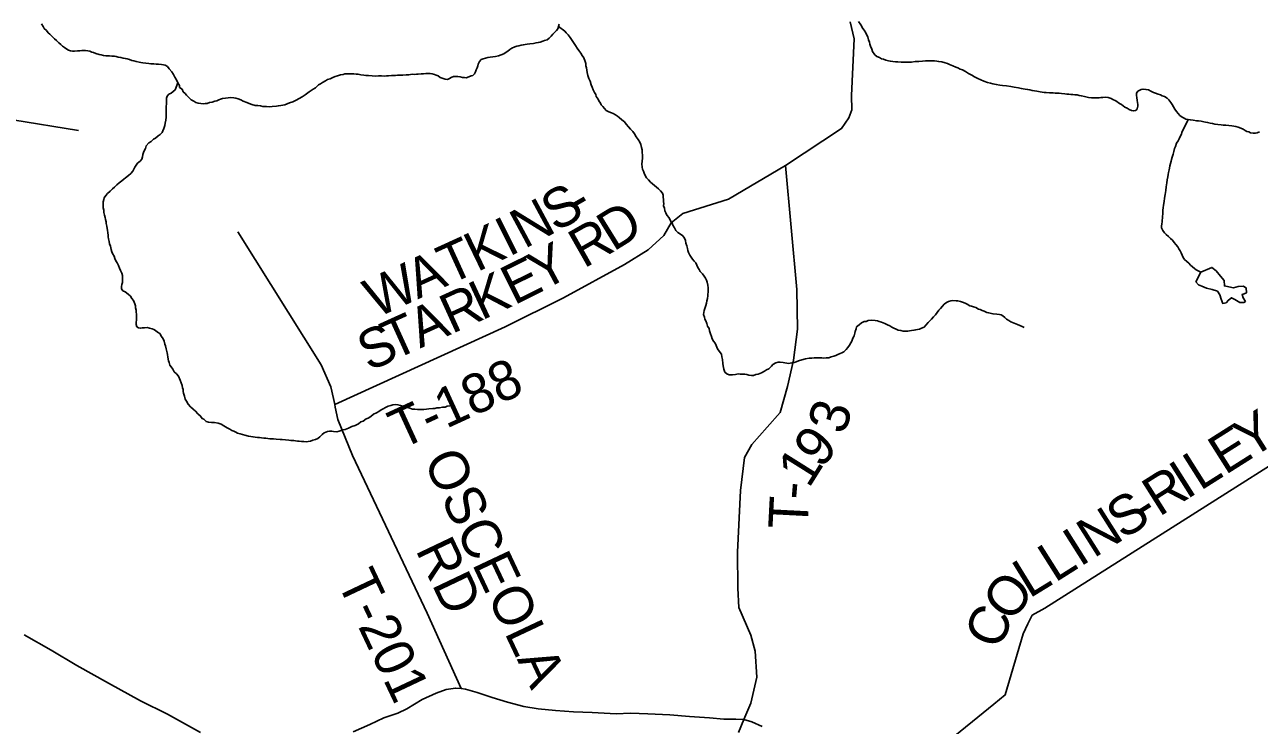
# Model space of a CAD drawing. Extents: x 0 to 1064, y 0 to 440.
# Drawn here: x 380.88 to 409.33, y 97.53 to 113.67 of the extents above; entities that cross this region are included whole.
import ezdxf

# ---------------------------------------------------------------- set-up
doc = ezdxf.new("R2010")
doc.units = 0
for name, color, linetype in [('GM_X_Minor_Lake', 7, 'Continuous'), ('GM_X_Minor_River', 7, 'Continuous'), ('GM_X_State_Route', 7, 'Continuous'), ('GM_X_Township_Road', 7, 'Continuous'), ('GM_X_Township_Road_Text', 7, 'Continuous'), ('GM_X_Township_Subdivision', 7, 'Continuous')]:
    doc.layers.add(name, color=color, linetype=linetype)

msp = doc.modelspace()

# ---------------------------------------------------------------- linework, layer by layer
at = {"layer": 'GM_X_Minor_Lake'}
for points in [[(407.983, 107.966), (407.869, 107.749), (407.928, 107.675), (408.007, 107.643)], [(408.007, 107.643), (408.11, 107.604), (408.244, 107.571), (408.365, 107.532), (408.419, 107.446), (408.447, 107.348), (408.488, 107.25), (408.562, 107.261), (408.618, 107.327), (408.692, 107.38), (408.765, 107.336), (408.88, 107.273), (408.971, 107.271), (409.008, 107.295), (408.961, 107.375), (408.932, 107.455), (408.981, 107.466), (409.037, 107.495), (409.027, 107.605), (408.954, 107.649), (408.844, 107.639), (408.733, 107.611), (408.624, 107.631), (408.527, 107.651), (408.523, 107.779), (408.433, 107.878), (408.332, 108.002), (408.236, 108.077), (407.983, 107.966)]]:
    msp.add_lwpolyline(points, dxfattribs=at)
at = {"layer": 'GM_X_Minor_River'}
for points in [[(381.268, 113.689), (381.309, 113.627), (381.332, 113.584), (381.379, 113.54), (381.421, 113.485), (381.463, 113.453), (381.51, 113.397), (381.569, 113.347), (381.611, 113.304), (381.665, 113.254), (381.712, 113.216), (381.754, 113.179), (381.796, 113.147), (381.85, 113.11), (381.892, 113.084), (381.934, 113.071), (381.982, 113.064), (382.031, 113.063), (382.098, 113.067), (382.153, 113.072), (382.196, 113.077), (382.281, 113.075), (382.336, 113.067), (382.378, 113.06), (382.426, 113.041), (382.469, 113.028), (382.517, 113.008), (382.595, 112.988), (382.644, 112.975), (382.698, 112.961), (382.747, 112.954), (382.795, 112.953), (382.838, 112.952), (382.887, 112.945), (382.947, 112.943), (382.99, 112.936), (383.032, 112.923), (383.099, 112.915), (383.147, 112.902), (383.202, 112.889), (383.244, 112.881), (383.292, 112.868), (383.347, 112.849), (383.395, 112.835), (383.45, 112.822), (383.516, 112.808)], [(389.218, 112.494), (389.267, 112.493), (389.334, 112.497), (389.383, 112.502), (389.426, 112.501), (389.474, 112.506), (389.542, 112.511), (389.596, 112.509), (389.669, 112.514), (389.73, 112.518), (389.773, 112.523), (389.822, 112.528), (389.865, 112.527), (389.907, 112.532), (389.95, 112.531), (390.017, 112.536), (390.072, 112.54), (390.121, 112.545), (390.182, 112.544), (390.224, 112.543), (390.267, 112.542), (390.321, 112.522), (390.363, 112.509), (390.405, 112.49), (390.453, 112.452), (390.502, 112.439), (390.568, 112.419), (390.623, 112.412), (390.666, 112.429), (390.709, 112.452), (390.764, 112.475), (390.813, 112.48), (390.862, 112.479), (390.916, 112.471), (390.971, 112.458), (391.013, 112.457), (391.056, 112.45), (391.117, 112.467), (391.166, 112.49), (391.209, 112.501), (391.247, 112.542), (391.266, 112.585), (391.286, 112.633), (391.305, 112.681), (391.318, 112.723), (391.332, 112.765), (391.357, 112.826), (391.401, 112.867), (391.444, 112.884), (391.499, 112.901), (391.554, 112.912), (391.603, 112.923), (391.67, 112.934), (391.725, 112.938), (391.799, 112.955), (391.86, 112.978), (391.922, 113), (391.971, 113.036), (392.015, 113.065), (392.058, 113.1), (392.108, 113.13), (392.175, 113.158), (392.224, 113.176), (392.267, 113.181), (392.322, 113.197), (392.371, 113.208), (392.414, 113.214), (392.457, 113.219), (392.518, 113.229), (392.603, 113.239), (392.665, 113.256), (392.714, 113.261), (392.756, 113.272), (392.818, 113.289), (392.861, 113.306), (392.916, 113.323), (392.966, 113.364), (393.015, 113.406), (393.053, 113.453), (393.091, 113.495), (393.134, 113.537), (393.166, 113.578), (393.179, 113.627), (393.193, 113.681)], [(393.179, 113.627), (393.323, 113.526), (393.358, 113.483), (393.406, 113.439), (393.447, 113.377), (393.494, 113.309), (393.529, 113.26), (393.576, 113.192), (393.611, 113.13), (393.647, 113.08), (393.694, 113.018), (393.729, 112.963), (393.764, 112.907), (393.792, 112.822), (393.809, 112.779), (393.814, 112.724), (393.825, 112.675), (393.83, 112.626), (393.841, 112.571), (393.857, 112.504), (393.88, 112.43), (393.909, 112.369), (393.937, 112.289), (393.96, 112.228), (393.983, 112.172), (394.012, 112.111), (394.041, 112.062), (394.052, 112.019), (394.093, 111.957), (394.111, 111.914), (394.146, 111.865), (394.163, 111.822), (394.205, 111.784), (394.24, 111.741), (394.282, 111.697), (394.342, 111.665), (394.402, 111.639), (394.444, 111.626), (394.492, 111.595), (394.54, 111.563), (394.582, 111.532), (394.642, 111.482), (394.701, 111.432), (394.742, 111.376), (394.79, 111.32), (394.837, 111.264), (394.891, 111.214), (394.932, 111.159), (394.973, 111.085), (395.014, 111.029), (395.055, 110.967), (395.078, 110.912), (395.094, 110.845), (395.105, 110.79), (395.11, 110.716), (395.115, 110.674), (395.113, 110.601), (395.105, 110.522), (395.103, 110.467), (395.107, 110.388), (395.118, 110.339), (395.136, 110.296), (395.153, 110.247), (395.176, 110.198), (395.211, 110.142), (395.252, 110.093), (395.3, 110.043), (395.348, 110.005), (395.395, 109.968), (395.437, 109.93), (395.485, 109.887), (395.532, 109.843), (395.58, 109.787), (395.591, 109.744), (395.595, 109.695), (395.6, 109.647), (395.599, 109.592), (395.604, 109.549), (395.603, 109.495), (395.62, 109.44), (395.63, 109.385), (395.653, 109.335), (395.677, 109.286), (395.73, 109.224), (395.758, 109.15), (395.8, 109.101), (395.817, 109.052), (395.852, 108.99), (395.887, 108.928), (395.934, 108.885), (395.988, 108.847), (396.042, 108.803), (396.083, 108.753), (396.106, 108.698), (396.117, 108.637), (396.14, 108.576), (396.151, 108.515), (396.161, 108.466), (396.179, 108.423), (396.208, 108.361), (396.237, 108.318)], [(400.091, 113.746), (400.144, 113.665), (400.197, 113.585), (400.226, 113.542), (400.261, 113.486), (400.279, 113.443), (400.308, 113.388), (400.324, 113.321), (400.347, 113.265), (400.358, 113.223), (400.37, 113.18), (400.398, 113.106), (400.415, 113.051), (400.468, 112.977), (400.516, 112.939), (400.576, 112.913), (400.624, 112.882), (400.666, 112.875), (400.721, 112.855), (400.781, 112.841), (400.83, 112.828), (400.884, 112.821), (400.945, 112.813), (401, 112.812), (401.079, 112.81), (401.146, 112.808), (401.188, 112.807), (401.243, 112.806), (401.316, 112.81), (401.402, 112.82), (401.444, 112.825), (401.487, 112.824), (401.566, 112.829), (401.639, 112.839), (401.7, 112.838), (401.773, 112.842), (401.846, 112.84), (401.895, 112.833), (401.937, 112.826), (402.01, 112.812), (402.089, 112.792), (402.143, 112.778), (402.191, 112.753), (402.27, 112.726), (402.336, 112.694), (402.384, 112.681), (402.438, 112.649), (402.493, 112.63), (402.559, 112.592), (402.63, 112.548), (402.703, 112.509), (402.769, 112.471), (402.847, 112.433), (402.913, 112.401), (402.979, 112.369), (403.064, 112.336), (403.136, 112.323), (403.185, 112.309), (403.269, 112.295), (403.348, 112.281), (403.409, 112.273), (403.506, 112.259), (403.603, 112.244), (403.682, 112.23), (403.779, 112.216), (403.845, 112.202), (403.936, 112.182), (403.991, 112.18), (404.045, 112.167), (404.094, 112.154)], [(383.516, 112.808), (383.559, 112.801), (383.601, 112.794), (383.674, 112.786), (383.741, 112.778), (383.783, 112.771), (383.856, 112.769), (383.911, 112.762), (383.966, 112.761), (384.032, 112.753), (384.075, 112.746), (384.117, 112.739), (384.171, 112.707), (384.206, 112.658), (384.272, 112.589), (384.307, 112.521), (384.336, 112.466), (384.377, 112.398), (384.411, 112.33), (384.446, 112.269), (384.451, 112.226), (384.505, 112.182), (384.534, 112.127), (384.576, 112.089), (384.611, 112.046), (384.659, 111.99), (384.718, 111.94), (384.778, 111.908), (384.826, 111.877), (384.881, 111.863), (384.941, 111.856), (384.99, 111.848), (385.039, 111.853), (385.081, 111.858), (385.137, 111.875), (385.198, 111.886), (385.259, 111.909), (385.308, 111.92), (385.351, 111.943), (385.394, 111.954), (385.437, 111.971), (385.511, 111.982), (385.572, 111.986), (385.627, 111.991), (385.699, 111.983), (385.742, 111.976), (385.796, 111.963), (385.863, 111.937), (385.917, 111.911), (385.995, 111.879), (386.049, 111.853), (386.116, 111.833), (386.194, 111.813), (386.249, 111.806), (386.31, 111.798), (386.364, 111.785), (386.407, 111.784), (386.455, 111.783), (386.522, 111.781), (386.583, 111.785), (386.681, 111.795), (386.724, 111.8), (386.785, 111.811), (386.876, 111.827), (386.932, 111.844), (386.981, 111.867), (387.061, 111.896), (387.135, 111.93), (387.203, 111.971), (387.277, 112.012), (387.345, 112.059), (387.438, 112.124), (387.525, 112.188), (387.58, 112.217), (387.649, 112.283), (387.698, 112.306), (387.742, 112.341), (387.809, 112.376), (387.859, 112.405), (387.92, 112.422), (387.982, 112.451), (388.037, 112.474), (388.086, 112.491), (388.154, 112.514), (388.215, 112.524), (388.258, 112.536), (388.313, 112.54), (388.38, 112.539), (388.465, 112.537), (388.519, 112.529), (388.568, 112.528), (388.629, 112.514), (388.695, 112.507), (388.738, 112.5), (388.805, 112.498), (388.884, 112.49), (388.957, 112.488), (389.03, 112.493), (389.103, 112.491), (389.176, 112.489), (389.218, 112.494)], [(384.411, 112.33), (384.346, 112.168), (384.303, 112.132), (384.259, 112.097), (384.204, 112.068), (384.16, 112.026), (384.147, 111.978), (384.146, 111.936), (384.145, 111.893), (384.144, 111.844), (384.142, 111.79), (384.141, 111.747), (384.14, 111.68), (384.138, 111.613), (384.142, 111.54), (384.134, 111.474), (384.12, 111.401), (384.107, 111.347), (384.087, 111.28), (384.067, 111.226), (384.048, 111.184), (384.004, 111.142), (383.955, 111.107), (383.893, 111.054), (383.849, 111.031), (383.793, 110.983), (383.744, 110.948), (383.681, 110.877), (383.662, 110.822), (383.63, 110.768), (383.617, 110.726), (383.603, 110.678), (383.596, 110.623), (383.576, 110.575), (383.539, 110.527), (383.477, 110.48), (383.451, 110.438), (383.42, 110.39), (383.394, 110.342), (383.369, 110.3), (383.324, 110.241), (383.269, 110.193), (383.206, 110.14), (383.163, 110.111), (383.119, 110.075), (383.057, 110.028), (383.001, 109.981), (382.951, 109.927), (382.902, 109.892), (382.846, 109.839), (382.79, 109.785), (382.752, 109.732), (382.708, 109.684), (382.701, 109.642), (382.687, 109.593), (382.686, 109.545), (382.685, 109.496), (382.69, 109.453), (382.701, 109.398), (382.706, 109.344), (382.716, 109.283), (382.733, 109.227), (382.744, 109.185), (382.755, 109.13), (382.76, 109.087), (382.771, 109.032), (382.782, 108.977), (382.787, 108.934), (382.798, 108.879), (382.802, 108.824), (382.807, 108.782), (382.812, 108.739), (382.829, 108.672), (382.834, 108.623), (382.857, 108.568), (382.873, 108.488), (382.89, 108.439), (382.907, 108.396), (382.942, 108.335), (382.959, 108.286), (382.982, 108.23), (383.011, 108.181), (383.041, 108.126), (383.063, 108.064), (383.086, 108.009), (383.115, 107.947), (383.132, 107.892), (383.137, 107.831), (383.135, 107.771), (383.134, 107.728), (383.121, 107.686), (383.108, 107.638), (383.112, 107.583), (383.142, 107.539), (383.196, 107.514), (383.268, 107.463)], [(404.094, 112.154), (404.203, 112.139), (404.282, 112.125), (404.324, 112.118), (404.373, 112.11), (404.421, 112.109), (404.494, 112.101), (404.537, 112.1), (404.579, 112.099), (404.622, 112.092), (404.671, 112.091), (404.719, 112.09), (404.774, 112.088), (404.847, 112.081), (404.895, 112.073), (404.938, 112.072), (404.986, 112.065), (405.029, 112.064), (405.078, 112.057), (405.132, 112.056), (405.175, 112.042), (405.229, 112.029), (405.302, 112.015), (405.393, 111.995), (405.465, 111.987), (405.514, 111.986), (405.581, 111.984), (405.636, 111.989), (405.679, 111.994), (405.721, 111.993), (405.788, 112.003), (405.843, 111.996), (405.915, 111.97), (405.957, 111.944), (406.024, 111.919), (406.107, 111.856), (406.156, 111.83), (406.233, 111.768), (406.287, 111.748), (406.329, 111.717), (406.384, 111.697), (406.426, 111.684), (406.481, 111.695), (406.512, 111.736), (406.532, 111.791), (406.533, 111.833), (406.522, 111.882), (406.517, 111.925), (406.507, 111.992), (406.502, 112.041), (406.503, 112.095), (406.528, 112.137), (406.609, 112.178), (406.651, 112.189), (406.718, 112.181), (406.779, 112.168), (406.827, 112.142), (406.893, 112.11), (406.935, 112.097), (406.996, 112.071), (407.05, 112.052), (407.092, 112.033), (407.146, 112.019), (407.206, 111.981), (407.248, 111.938), (407.289, 111.882), (407.324, 111.832), (407.353, 111.777), (407.383, 111.728), (407.418, 111.672), (407.459, 111.622), (407.501, 111.579), (407.555, 111.541), (407.597, 111.516), (407.639, 111.497), (407.693, 111.489), (407.736, 111.482), (407.808, 111.468), (407.887, 111.454), (407.93, 111.453), (407.99, 111.445), (408.051, 111.432), (408.093, 111.425), (408.136, 111.418), (408.196, 111.404), (408.251, 111.397), (408.305, 111.377), (408.372, 111.369), (408.451, 111.361), (408.493, 111.354), (408.554, 111.353), (408.627, 111.351), (408.694, 111.343), (408.743, 111.336), (408.785, 111.329), (408.839, 111.309), (408.9, 111.284), (408.954, 111.264), (409.002, 111.233), (409.044, 111.213), (409.086, 111.2)], [(407.693, 111.489), (407.546, 111.189), (407.533, 111.146), (407.5, 111.08), (407.481, 111.038), (407.456, 110.996), (407.424, 110.942), (407.398, 110.864), (407.378, 110.822), (407.358, 110.749), (407.345, 110.689), (407.325, 110.622), (407.305, 110.568), (407.298, 110.526), (407.284, 110.471), (407.271, 110.417), (407.258, 110.369), (407.25, 110.326), (407.237, 110.266), (407.229, 110.217), (407.222, 110.163), (407.208, 110.096), (407.2, 110.024), (407.193, 109.981), (407.186, 109.939), (407.178, 109.854), (407.163, 109.757), (407.143, 109.672), (407.135, 109.6), (407.121, 109.515), (407.113, 109.448), (407.106, 109.4), (407.104, 109.351), (407.103, 109.308), (407.102, 109.26), (407.095, 109.211), (407.094, 109.169), (407.087, 109.126), (407.086, 109.084), (407.078, 109.029), (407.077, 108.987), (407.106, 108.931), (407.141, 108.876), (407.183, 108.838), (407.236, 108.788), (407.284, 108.745), (407.326, 108.707), (407.367, 108.651), (407.409, 108.608), (407.45, 108.552), (407.473, 108.509), (407.508, 108.46), (407.532, 108.416), (407.549, 108.361), (407.578, 108.306), (407.607, 108.263), (407.661, 108.213), (407.702, 108.175), (407.744, 108.132), (407.791, 108.094), (407.833, 108.057), (407.875, 108.019), (407.983, 107.966)], [(409.086, 111.2), (409.128, 111.181), (409.189, 111.173), (409.238, 111.172), (409.281, 111.183), (409.33, 111.2)], [(396.237, 108.318), (396.272, 108.269), (396.308, 108.225), (396.343, 108.182), (396.366, 108.133), (396.389, 108.077), (396.425, 108.028), (396.448, 107.985), (396.501, 107.929), (396.536, 107.873), (396.566, 107.83), (396.589, 107.781), (396.606, 107.738), (396.623, 107.67), (396.627, 107.609), (396.632, 107.555), (396.631, 107.506), (396.624, 107.464), (396.623, 107.421), (396.615, 107.36), (396.601, 107.306), (396.588, 107.252), (396.574, 107.197), (396.554, 107.131), (396.535, 107.083), (396.528, 107.04), (396.521, 106.992), (396.543, 106.93), (396.554, 106.888), (396.572, 106.845), (396.595, 106.789), (396.617, 106.722), (396.653, 106.672), (396.663, 106.617), (396.686, 106.55), (396.703, 106.489), (396.72, 106.434), (396.755, 106.378), (396.79, 106.329), (396.813, 106.279), (396.848, 106.206), (396.883, 106.15), (396.936, 106.076), (396.941, 106.021), (396.957, 105.954), (396.967, 105.868), (396.978, 105.813), (396.988, 105.734), (397.011, 105.667), (397.059, 105.623), (397.113, 105.603), (397.192, 105.601), (397.259, 105.612), (397.321, 105.623), (397.363, 105.622), (397.406, 105.621), (397.473, 105.619), (397.521, 105.612), (397.57, 105.598), (397.624, 105.591), (397.673, 105.59), (397.728, 105.607), (397.783, 105.618), (397.857, 105.652), (397.925, 105.687), (397.974, 105.716), (398.03, 105.745), (398.086, 105.799), (398.123, 105.84), (398.191, 105.881), (398.246, 105.892), (398.289, 105.897), (398.356, 105.89), (398.398, 105.882), (398.441, 105.875), (398.483, 105.868), (398.557, 105.879), (398.612, 105.889), (398.654, 105.901), (398.71, 105.924), (398.784, 105.952), (398.869, 105.974), (398.955, 105.985), (399.016, 105.989), (399.071, 105.994), (399.144, 105.998), (399.187, 105.997), (399.247, 105.996), (399.296, 105.988), (399.351, 105.993), (399.412, 105.998), (399.467, 106.021), (399.522, 106.032), (399.571, 106.049), (399.614, 106.072), (399.67, 106.095), (399.713, 106.112), (399.756, 106.135), (399.812, 106.189), (399.85, 106.23), (399.888, 106.284)], [(383.268, 107.463), (383.315, 107.414), (383.35, 107.364), (383.386, 107.315), (383.42, 107.241), (383.431, 107.192), (383.436, 107.149), (383.447, 107.094), (383.452, 107.052), (383.457, 106.991), (383.455, 106.918), (383.454, 106.869), (383.452, 106.808), (383.451, 106.76), (383.462, 106.711), (383.504, 106.686), (383.546, 106.678), (383.589, 106.684), (383.644, 106.688), (383.699, 106.693), (383.759, 106.679), (383.814, 106.66), (383.856, 106.647), (383.898, 106.627), (383.94, 106.59), (383.994, 106.558), (384.035, 106.484), (384.07, 106.429), (384.093, 106.38), (384.109, 106.312), (384.127, 106.269), (384.143, 106.202), (384.165, 106.11), (384.17, 106.068), (384.181, 106.007), (384.197, 105.927), (384.208, 105.884), (384.225, 105.829), (384.255, 105.786), (384.296, 105.73), (384.325, 105.675), (384.379, 105.625), (384.426, 105.575), (384.466, 105.483), (384.489, 105.415), (384.506, 105.36), (384.517, 105.305), (384.528, 105.262), (384.533, 105.22), (384.538, 105.177), (384.561, 105.11), (384.577, 105.042), (384.606, 104.993), (384.647, 104.931), (384.701, 104.863), (384.76, 104.813), (384.814, 104.763), (384.873, 104.707), (384.933, 104.651), (384.968, 104.595), (385.01, 104.582), (385.063, 104.526), (385.118, 104.512), (385.185, 104.505), (385.252, 104.503), (385.336, 104.489), (385.409, 104.463), (385.469, 104.425), (385.547, 104.381), (385.607, 104.349), (385.655, 104.323), (385.703, 104.304), (385.745, 104.285), (385.787, 104.259), (385.848, 104.246), (385.951, 104.213), (386.035, 104.192), (386.09, 104.185), (386.144, 104.172), (386.193, 104.164), (386.247, 104.157), (386.29, 104.156), (386.339, 104.149), (386.393, 104.147), (386.436, 104.14), (386.484, 104.139), (386.527, 104.132), (386.612, 104.13), (386.673, 104.122), (386.764, 104.114), (386.813, 104.113), (386.891, 104.105), (386.97, 104.097), (387.013, 104.09), (387.08, 104.088), (387.122, 104.081), (387.165, 104.074), (387.207, 104.073), (387.262, 104.066), (387.31, 104.064), (387.365, 104.063)], [(399.888, 106.284), (399.919, 106.338), (399.939, 106.38), (399.959, 106.447), (399.99, 106.501), (400.01, 106.561), (400.017, 106.603), (400.037, 106.664), (400.05, 106.706), (400.106, 106.759), (400.162, 106.801), (400.224, 106.829), (400.267, 106.835), (400.316, 106.852), (400.395, 106.862), (400.48, 106.854), (400.529, 106.846), (400.571, 106.833), (400.625, 106.82), (400.698, 106.788), (400.758, 106.756), (400.812, 106.73), (400.86, 106.699), (400.908, 106.679), (400.962, 106.654), (401.004, 106.634), (401.071, 106.621), (401.125, 106.613), (401.174, 106.606), (401.229, 106.611), (401.272, 106.616), (401.314, 106.621), (401.369, 106.632), (401.412, 106.643), (401.455, 106.648), (401.498, 106.659), (401.547, 106.676), (401.603, 106.705), (401.646, 106.747), (401.702, 106.806), (401.74, 106.848), (401.778, 106.889), (401.821, 106.937), (401.865, 106.984), (401.909, 107.038), (401.947, 107.092), (401.985, 107.134), (402.028, 107.187), (402.066, 107.229), (402.122, 107.27), (402.171, 107.293), (402.22, 107.31), (402.263, 107.315), (402.342, 107.307), (402.385, 107.306), (402.445, 107.293), (402.493, 107.279), (402.548, 107.254), (402.596, 107.228), (402.656, 107.196), (402.698, 107.183), (402.746, 107.17), (402.795, 107.151), (402.855, 107.119), (402.897, 107.106), (402.945, 107.086), (402.987, 107.067), (403.048, 107.041), (403.09, 107.034), (403.193, 107.007), (403.278, 106.999), (403.339, 106.992), (403.381, 106.984), (403.423, 106.959), (403.465, 106.922), (403.506, 106.884), (403.554, 106.853), (403.602, 106.827), (403.644, 106.808), (403.717, 106.782), (403.759, 106.762), (403.813, 106.743), (403.867, 106.717), (403.909, 106.692)], [(387.365, 104.063), (387.414, 104.068), (387.469, 104.073), (387.518, 104.096), (387.58, 104.113), (387.635, 104.136), (387.678, 104.171), (387.735, 104.23), (387.778, 104.266), (387.858, 104.3), (387.901, 104.306), (387.956, 104.304), (387.998, 104.297), (388.071, 104.289), (388.126, 104.306), (388.169, 104.317), (388.212, 104.335), (388.267, 104.345), (388.341, 104.374), (388.421, 104.409), (388.495, 104.437), (388.569, 104.472), (388.625, 104.519), (388.68, 104.536), (388.748, 104.589), (388.797, 104.606), (388.859, 104.641), (388.921, 104.694), (388.983, 104.729), (389.038, 104.758), (389.094, 104.8), (389.137, 104.823), (389.193, 104.852), (389.254, 104.881), (389.316, 104.898), (389.365, 104.915), (389.432, 104.919), (389.48, 104.912), (389.541, 104.898), (389.601, 104.879), (389.68, 104.852), (389.728, 104.839), (389.813, 104.813), (389.868, 104.811), (389.928, 104.804), (390.001, 104.808), (390.08, 104.806), (390.135, 104.811), (390.196, 104.816), (390.282, 104.826), (390.331, 104.831), (390.38, 104.842), (390.441, 104.846), (390.508, 104.857), (390.569, 104.861), (390.618, 104.878), (390.679, 104.889), (390.722, 104.9)]]:
    msp.add_lwpolyline(points, dxfattribs=at)
at = {"layer": 'GM_X_State_Route'}
for points in [[(384.931, 97.365), (384.174, 97.782), (383.548, 98.091), (382.815, 98.495), (382.082, 98.905), (381.493, 99.256), (380.869, 99.614)], [(397.873, 97.5), (397.632, 97.604), (397.453, 97.658), (397.268, 97.669), (396.993, 97.67), (396.658, 97.698), (396.201, 97.729), (395.745, 97.766), (395.239, 97.793), (394.842, 97.804), (394.507, 97.795), (393.958, 97.823), (393.525, 97.835), (393.111, 97.865), (392.709, 97.906), (392.381, 97.958), (392.006, 98.06), (391.649, 98.167), (391.304, 98.281), (391.038, 98.361), (390.936, 98.372), (390.806, 98.386), (390.592, 98.349), (390.358, 98.271), (390.036, 98.122), (389.688, 97.906), (389.478, 97.809), (389.157, 97.696), (388.83, 97.547), (388.447, 97.376)]]:
    msp.add_lwpolyline(points, dxfattribs=at)
at = {"layer": 'GM_X_Township_Road'}
for points in [[(399.902, 113.736), (399.993, 113.346), (399.93, 112.04), (399.943, 111.706), (399.873, 111.524), (399.705, 111.278), (398.414, 110.429), (398.674, 107.568), (398.684, 106.657), (398.594, 105.941), (398.456, 105.335), (398.289, 104.736), (397.991, 104.401), (397.638, 103.999), (397.463, 103.698), (397.378, 102.939), (397.308, 101.518), (397.313, 100.686), (397.336, 100.242), (397.613, 99.605), (397.71, 99.233), (397.75, 98.637), (397.613, 98.037), (397.453, 97.658), (397.328, 97.361)], [(388.025, 104.916), (391.953, 106.713), (393.296, 107.378), (394.702, 108.147), (395.249, 108.485), (395.607, 108.813), (395.776, 109.108), (396.047, 109.323), (397.099, 109.653), (398.414, 110.429)], [(387.995, 105.061), (387.938, 105.329), (387.709, 105.83), (385.791, 108.899)], [(417.039, 105.327), (416.649, 105.333), (415.844, 105.582), (415.221, 105.859), (414.618, 106.215), (414.358, 106.359), (413.968, 106.292), (404.385, 100.229), (404.096, 100.064), (403.996, 99.865), (403.889, 99.636), (403.471, 98.226), (403.212, 98.011), (400.92, 96.153)], [(390.936, 98.372), (390.158, 100.11), (388.431, 103.741), (388.097, 104.572), (388.037, 104.86), (388.025, 104.916), (387.995, 105.061)]]:
    msp.add_lwpolyline(points, dxfattribs=at)
at = {"layer": 'GM_X_Township_Subdivision'}
msp.add_lwpolyline([(379.739, 108.221), (378.695, 110.042), (378.636, 110.259), (378.636, 110.344), (378.636, 110.37), (378.649, 110.46), (378.681, 110.547), (378.767, 110.672), (378.924, 110.79), (380.059, 111.406), (380.19, 111.479), (380.282, 111.505), (380.413, 111.511), (380.609, 111.479), (382.118, 111.236)], dxfattribs=at)

# ---------------------------------------------------------------- texts
at = {"layer": 'GM_X_Township_Road_Text'}
for s, height, rotation, p in [('S', 0.909, 29.1143, (393.111, 108.883)), ('N', 0.909, 28.2714, (392.394, 108.497)), ('-', 0.909, 29.7388, (393.657, 109.187)), ('D', 0.909, 31.8041, (394.444, 108.432)), ('K', 0.909, 25.8394, (391.303, 107.963)), ('I', 0.909, 26.579, (392.034, 108.317)), ('R', 0.909, 29.6281, (393.763, 108.044)), ('T', 0.909, 24.5138, (390.663, 107.671)), ('Y', 0.909, 28.2714, (392.794, 107.516)), ('W', 0.909, 24.512, (388.977, 106.902)), ('A', 0.909, 24.517, (389.935, 107.339)), ('E', 0.909, 26.3784, (392.156, 107.199)), ('K', 0.909, 24.939, (391.408, 106.85)), ('R', 0.909, 24.4703, (390.721, 106.538)), ('T', 0.909, 24.4046, (389.372, 105.926)), ('A', 0.909, 24.407, (389.991, 106.207)), ('S', 0.909, 24.4078, (388.813, 105.672)), ('T-188', 0.9091, 24.6774, (389.548, 103.876)), ('3', 0.909, 73.6764, (399.775, 104.203)), ('Y', 0.909, 32.3047, (409.116, 103.646)), ('E', 0.909, 32.3016, (408.541, 103.283)), ('9', 0.909, 50.1698, (399.226, 103.417)), ('OSCEOLA', 0.9091, 295.2326, (390.055, 103.635)), ('1', 0.909, 57.9036, (398.948, 102.969)), ('I', 0.909, 32.3086, (407.651, 102.72)), ('L', 0.909, 32.3052, (407.967, 102.919)), ('R', 0.909, 32.3066, (407.02, 102.321)), ('-', 0.909, 85.2642, (398.953, 102.705)), ('T', 0.909, 87.0674, (398.919, 102.033)), ('S', 0.909, 32.3036, (406.186, 101.793)), ('N', 0.909, 32.3058, (405.51, 101.366)), ('-', 0.909, 32.3056, (406.704, 102.121)), ('RD', 0.9091, 295.4631, (389.876, 101.574)), ('I', 0.909, 32.3056, (405.194, 101.166)), ('L', 0.909, 32.2863, (404.619, 100.803)), ('L', 0.909, 31.5775, (404.029, 100.44)), ('T-201', 0.9091, 295.3182, (388.062, 100.85)), ('O', 0.909, 51.9563, (403.6, 99.867)), ('C', 0.909, 66.4596, (403.333, 99.235))]:
    msp.add_text(s, height=height, rotation=rotation, dxfattribs=at).set_placement(p)

doc.saveas('drawing.dxf')
